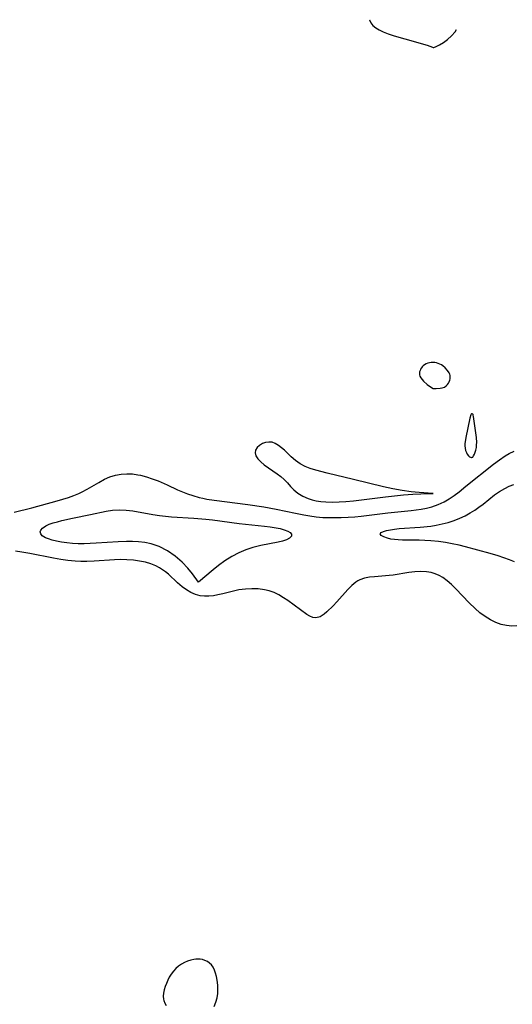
# Model space of a CAD drawing. Header units: metres. Extents: x 1073367 to 1082519, y 1569854 to 1574957.
# Tile 546 of 656: x 1077313 to 1077439, y 1574703 to 1574954. Entities that reach past the tile are written whole.
import ezdxf

# ---------------------------------------------------------------- set-up
doc = ezdxf.new("R2010")
doc.units = ezdxf.units.M
doc.layers.add('CGG_CurvaNivelLidar_v1', color=253, linetype='Continuous', lineweight=30)

msp = doc.modelspace()

# ---------------------------------------------------------------- linework, layer by layer
at = {"layer": 'CGG_CurvaNivelLidar_v1'}
for p, q in [((1077402.2242, 1574954.3804, 68), (1077402.2266, 1574954.3583, 68)), ((1077402.2266, 1574954.3583, 68), (1077402.5693, 1574953.6084, 68)), ((1077402.5693, 1574953.6084, 68), (1077403.1317, 1574952.9364, 68)), ((1077403.1317, 1574952.9364, 68), (1077403.8647, 1574952.3317, 68)), ((1077403.8647, 1574952.3317, 68), (1077404.7303, 1574951.7879, 68)), ((1077404.7303, 1574951.7879, 68), (1077405.7192, 1574951.2972, 68)), ((1077424.1126, 1574951.2695, 68), (1077424.4684, 1574951.8513, 68)), ((1077405.7192, 1574951.2972, 68), (1077407.0124, 1574950.7926, 68)), ((1077407.0124, 1574950.7926, 68), (1077408.5184, 1574950.2923, 68)), ((1077408.5184, 1574950.2923, 68), (1077411.3005, 1574949.4662, 68)), ((1077411.3005, 1574949.4662, 68), (1077416.9853, 1574947.8519, 68)), ((1077421.1652, 1574948.5442, 68), (1077422.2225, 1574949.322, 68)), ((1077422.2225, 1574949.322, 68), (1077423.2338, 1574950.2448, 68)), ((1077423.2338, 1574950.2448, 68), (1077424.1126, 1574951.2695, 68)), ((1077416.9853, 1574947.8519, 68), (1077418.3643, 1574947.3735, 68)), ((1077418.3643, 1574947.3735, 68), (1077418.5, 1574947.272, 68)), ((1077418.5, 1574947.272, 68), (1077418.7122, 1574947.2996, 68)), ((1077418.7122, 1574947.2996, 68), (1077419.3028, 1574947.5282, 68)), ((1077419.3028, 1574947.5282, 68), (1077420.1576, 1574947.9448, 68)), ((1077420.1576, 1574947.9448, 68), (1077421.1652, 1574948.5442, 68)), ((1077415.9923, 1574866.044, 68), (1077415.7276, 1574865.7734, 68)), ((1077416.3403, 1574866.2965, 68), (1077415.9923, 1574866.044, 68)), ((1077416.7292, 1574866.4997, 68), (1077416.3403, 1574866.2965, 68)), ((1077417.1463, 1574866.6595, 68), (1077416.7292, 1574866.4997, 68)), ((1077417.5819, 1574866.7769, 68), (1077417.1463, 1574866.6595, 68)), ((1077418.0289, 1574866.8481, 68), (1077417.5819, 1574866.7769, 68)), ((1077418.4813, 1574866.8648, 68), (1077418.0289, 1574866.8481, 68)), ((1077418.9196, 1574866.8213, 68), (1077418.4813, 1574866.8648, 68)), ((1077419.3552, 1574866.7279, 68), (1077418.9196, 1574866.8213, 68)), ((1077420.2048, 1574866.4248, 68), (1077419.3552, 1574866.7279, 68)), ((1077420.6101, 1574866.2222, 68), (1077420.2048, 1574866.4248, 68)), ((1077420.9944, 1574865.9841, 68), (1077420.6101, 1574866.2222, 68)), ((1077421.6274, 1574865.457, 68), (1077420.9944, 1574865.9841, 68)), ((1077415.0634, 1574864.436, 68), (1077415.0097, 1574864.0783, 68)), ((1077415.0097, 1574864.0783, 68), (1077415.0206, 1574863.7246, 68)), ((1077415.0206, 1574863.7246, 68), (1077415.1214, 1574863.3495, 68)), ((1077415.1685, 1574864.7914, 68), (1077415.0634, 1574864.436, 68)), ((1077415.3165, 1574865.1378, 68), (1077415.1685, 1574864.7914, 68)), ((1077415.5031, 1574865.468, 68), (1077415.3165, 1574865.1378, 68)), ((1077415.7276, 1574865.7734, 68), (1077415.5031, 1574865.468, 68)), ((1077422.1703, 1574864.849, 68), (1077421.6274, 1574865.457, 68)), ((1077422.6001, 1574864.1909, 68), (1077422.1703, 1574864.849, 68)), ((1077422.7541, 1574863.8474, 68), (1077422.6001, 1574864.1909, 68)), ((1077422.8508, 1574863.4948, 68), (1077422.7541, 1574863.8474, 68)), ((1077422.8779, 1574863.1088, 68), (1077422.8508, 1574863.4948, 68)), ((1077415.1214, 1574863.3495, 68), (1077415.3423, 1574862.9467, 68)), ((1077415.3423, 1574862.9467, 68), (1077415.6689, 1574862.5197, 68)), ((1077415.6689, 1574862.5197, 68), (1077416.0714, 1574862.0864, 68)), ((1077416.0714, 1574862.0864, 68), (1077416.9876, 1574861.2708, 68)), ((1077416.9876, 1574861.2708, 68), (1077417.8755, 1574860.6142, 68)), ((1077421.3763, 1574860.5983, 68), (1077421.813, 1574860.871, 68)), ((1077421.813, 1574860.871, 68), (1077422.1684, 1574861.2035, 68)), ((1077422.1684, 1574861.2035, 68), (1077422.4317, 1574861.5676, 68)), ((1077422.4317, 1574861.5676, 68), (1077422.6088, 1574861.9409, 68)), ((1077422.6088, 1574861.9409, 68), (1077422.7449, 1574862.3261, 68)), ((1077422.7449, 1574862.3261, 68), (1077422.8378, 1574862.7174, 68)), ((1077422.8378, 1574862.7174, 68), (1077422.8779, 1574863.1088, 68)), ((1077417.8755, 1574860.6142, 68), (1077418.5, 1574860.2017, 68)), ((1077418.5, 1574860.2017, 68), (1077419.2502, 1574860.1771, 68)), ((1077419.2502, 1574860.1771, 68), (1077420.2929, 1574860.2713, 68)), ((1077420.2929, 1574860.2713, 68), (1077420.8507, 1574860.3972, 68)), ((1077420.8507, 1574860.3972, 68), (1077421.3763, 1574860.5983, 68)), ((1077428.1534, 1574853.5051, 68), (1077427.9166, 1574852.6271, 68)), ((1077428.2451, 1574853.6596, 68), (1077428.1534, 1574853.5051, 68)), ((1077428.3536, 1574853.7332, 68), (1077428.2451, 1574853.6596, 68)), ((1077428.475, 1574853.7414, 68), (1077428.3536, 1574853.7332, 68)), ((1077428.6445, 1574853.6428, 68), (1077428.475, 1574853.7414, 68)), ((1077428.721, 1574853.5433, 68), (1077428.6445, 1574853.6428, 68)), ((1077428.7814, 1574853.4169, 68), (1077428.721, 1574853.5433, 68)), ((1077428.86, 1574853.0691, 68), (1077428.7814, 1574853.4169, 68)), ((1077427.9166, 1574852.6271, 68), (1077426.8781, 1574847.6688, 68)), ((1077429.5916, 1574847.6797, 68), (1077428.86, 1574853.0691, 68)), ((1077374.8913, 1574846.1457, 68), (1077374.1334, 1574845.6928, 68)), ((1077375.6644, 1574846.4246, 68), (1077374.8913, 1574846.1457, 68)), ((1077376.4877, 1574846.5465, 68), (1077375.6644, 1574846.4246, 68)), ((1077377.3313, 1574846.4724, 68), (1077376.4877, 1574846.5465, 68)), ((1077378.1641, 1574846.1768, 68), (1077377.3313, 1574846.4724, 68)), ((1077378.986, 1574845.6937, 68), (1077378.1641, 1574846.1768, 68)), ((1077426.6412, 1574846.1175, 68), (1077426.6333, 1574845.5555, 68)), ((1077426.8781, 1574847.6688, 68), (1077426.6412, 1574846.1175, 68)), ((1077429.5587, 1574845.1391, 68), (1077429.6295, 1574845.8048, 68)), ((1077429.6541, 1574846.4698, 68), (1077429.5916, 1574847.6797, 68)), ((1077429.6295, 1574845.8048, 68), (1077429.6541, 1574846.4698, 68)), ((1077373.1296, 1574844.4802, 68), (1077373.0111, 1574843.7813, 68)), ((1077373.0111, 1574843.7813, 68), (1077373.2318, 1574843.0376, 68)), ((1077373.5269, 1574845.1266, 68), (1077373.1296, 1574844.4802, 68)), ((1077374.1334, 1574845.6928, 68), (1077373.5269, 1574845.1266, 68)), ((1077379.7945, 1574845.0674, 68), (1077378.986, 1574845.6937, 68)), ((1077380.4909, 1574844.4354, 68), (1077379.7945, 1574845.0674, 68)), ((1077382.2263, 1574842.7575, 68), (1077380.4909, 1574844.4354, 68)), ((1077426.6333, 1574845.5555, 68), (1077426.691, 1574844.9737, 68)), ((1077426.691, 1574844.9737, 68), (1077426.8148, 1574844.4027, 68)), ((1077426.8148, 1574844.4027, 68), (1077427.0027, 1574843.8721, 68)), ((1077427.0027, 1574843.8721, 68), (1077427.2505, 1574843.4102, 68)), ((1077427.2505, 1574843.4102, 68), (1077427.5244, 1574843.0637, 68)), ((1077428.8565, 1574843.0429, 68), (1077429.0657, 1574843.4314, 68)), ((1077429.0657, 1574843.4314, 68), (1077429.2666, 1574843.9259, 68)), ((1077429.2666, 1574843.9259, 68), (1077429.4366, 1574844.5019, 68)), ((1077429.4366, 1574844.5019, 68), (1077429.5587, 1574845.1391, 68)), ((1077436.9475, 1574843.0418, 67.5), (1077437.9775, 1574843.6398, 67.5)), ((1077437.9775, 1574843.6398, 67.5), (1077439.2449, 1574844.2081, 67.5)), ((1077373.2318, 1574843.0376, 68), (1077373.7415, 1574842.2774, 68)), ((1077373.7415, 1574842.2774, 68), (1077374.4673, 1574841.5121, 68)), ((1077374.4673, 1574841.5121, 68), (1077375.3488, 1574840.7516, 68)), ((1077375.3488, 1574840.7516, 68), (1077376.4388, 1574839.9282, 68)), ((1077383.3327, 1574841.7944, 68), (1077382.2263, 1574842.7575, 68)), ((1077384.546, 1574840.9412, 68), (1077383.3327, 1574841.7944, 68)), ((1077385.7721, 1574840.309, 68), (1077384.546, 1574840.9412, 68)), ((1077426.9002, 1574835.275, 67.5), (1077433.9793, 1574840.9174, 67.5)), ((1077427.5244, 1574843.0637, 68), (1077427.8145, 1574842.8104, 68)), ((1077427.8145, 1574842.8104, 68), (1077428.0914, 1574842.6582, 68)), ((1077428.0914, 1574842.6582, 68), (1077428.2849, 1574842.6078, 68)), ((1077428.2849, 1574842.6078, 68), (1077428.4276, 1574842.611, 68)), ((1077428.4276, 1574842.611, 68), (1077428.5, 1574842.6589, 68)), ((1077428.5, 1574842.6589, 68), (1077428.6149, 1574842.7256, 68)), ((1077428.6149, 1574842.7256, 68), (1077428.8565, 1574843.0429, 68)), ((1077433.9793, 1574840.9174, 67.5), (1077435.4573, 1574842.0308, 67.5)), ((1077435.4573, 1574842.0308, 67.5), (1077436.9475, 1574843.0418, 67.5)), ((1077337.3326, 1574838.1053, 67.5), (1077338.7833, 1574838.3807, 67.5)), ((1077338.7833, 1574838.3807, 67.5), (1077340.1959, 1574838.4625, 67.5)), ((1077340.1959, 1574838.4625, 67.5), (1077341.6259, 1574838.3887, 67.5)), ((1077341.6259, 1574838.3887, 67.5), (1077343.0648, 1574838.1849, 67.5)), ((1077376.4388, 1574839.9282, 68), (1077378.6039, 1574838.4287, 68)), ((1077378.6039, 1574838.4287, 68), (1077379.5741, 1574837.7195, 68)), ((1077387.0955, 1574839.7921, 68), (1077385.7721, 1574840.309, 68)), ((1077388.4934, 1574839.3504, 68), (1077387.0955, 1574839.7921, 68)), ((1077391.4448, 1574838.5735, 68), (1077388.4934, 1574839.3504, 68)), ((1077398.1348, 1574837.0049, 68), (1077391.4448, 1574838.5735, 68)), ((1077330.0787, 1574834.4807, 67.5), (1077333.0487, 1574836.2525, 67.5)), ((1077333.0487, 1574836.2525, 67.5), (1077334.5418, 1574837.0624, 67.5)), ((1077334.5418, 1574837.0624, 67.5), (1077335.9165, 1574837.6573, 67.5)), ((1077335.9165, 1574837.6573, 67.5), (1077337.3326, 1574838.1053, 67.5)), ((1077343.0648, 1574838.1849, 67.5), (1077343.6859, 1574838.0617, 67.5)), ((1077343.6859, 1574838.0617, 67.5), (1077345.2051, 1574837.677, 67.5)), ((1077345.2051, 1574837.677, 67.5), (1077346.7154, 1574837.1933, 67.5)), ((1077346.7154, 1574837.1933, 67.5), (1077348.2122, 1574836.6295, 67.5)), ((1077348.2122, 1574836.6295, 67.5), (1077350.5196, 1574835.6178, 67.5)), ((1077379.5741, 1574837.7195, 68), (1077380.456, 1574836.9648, 68)), ((1077380.456, 1574836.9648, 68), (1077381.2695, 1574836.095, 68)), ((1077381.2695, 1574836.095, 68), (1077382.0371, 1574835.1963, 68)), ((1077405.8298, 1574835.0858, 68), (1077398.1348, 1574837.0049, 68)), ((1077326.6935, 1574832.8985, 67.5), (1077327.94, 1574833.408, 67.5)), ((1077327.94, 1574833.408, 67.5), (1077328.8082, 1574833.8102, 67.5)), ((1077328.8082, 1574833.8102, 67.5), (1077330.0787, 1574834.4807, 67.5)), ((1077350.5196, 1574835.6178, 67.5), (1077353.132, 1574834.3618, 67.5)), ((1077353.132, 1574834.3618, 67.5), (1077354.4186, 1574833.8021, 67.5)), ((1077354.4186, 1574833.8021, 67.5), (1077355.733, 1574833.2968, 67.5)), ((1077355.733, 1574833.2968, 67.5), (1077357.0741, 1574832.8546, 67.5)), ((1077382.0371, 1574835.1963, 68), (1077382.8683, 1574834.3279, 68)), ((1077382.8683, 1574834.3279, 68), (1077383.9431, 1574833.4789, 68)), ((1077383.9431, 1574833.4789, 68), (1077385.1867, 1574832.7444, 68)), ((1077408.224, 1574834.5609, 68), (1077405.8298, 1574835.0858, 68)), ((1077410.5883, 1574834.1342, 68), (1077408.224, 1574834.5609, 68)), ((1077412.897, 1574833.8297, 68), (1077410.5883, 1574834.1342, 68)), ((1077410.9105, 1574833.0545, 68), (1077413.2997, 1574833.2362, 68)), ((1077414.9307, 1574833.6408, 68), (1077412.897, 1574833.8297, 68)), ((1077413.2997, 1574833.2362, 68), (1077415.3758, 1574833.3521, 68)), ((1077418.4514, 1574833.4116, 68), (1077414.9307, 1574833.6408, 68)), ((1077415.3758, 1574833.3521, 68), (1077418.1009, 1574833.4231, 68)), ((1077418.1009, 1574833.4231, 68), (1077418.5, 1574833.381, 68)), ((1077418.5169, 1574833.3932, 68), (1077418.4514, 1574833.4116, 68)), ((1077418.5, 1574833.381, 68), (1077418.5169, 1574833.3932, 68)), ((1077423.9255, 1574832.9158, 67.5), (1077425.1658, 1574833.8592, 67.5)), ((1077425.1658, 1574833.8592, 67.5), (1077426.9002, 1574835.275, 67.5)), ((1077434.2058, 1574833.0242, 67), (1077435.492, 1574833.9283, 67)), ((1077435.492, 1574833.9283, 67), (1077436.8188, 1574834.7202, 67)), ((1077436.8188, 1574834.7202, 67), (1077437.9449, 1574835.2658, 67)), ((1077437.9449, 1574835.2658, 67), (1077439.1038, 1574835.6839, 67)), ((1077315.9655, 1574829.7892, 67.5), (1077322.3719, 1574831.505, 67.5)), ((1077322.3719, 1574831.505, 67.5), (1077325.2778, 1574832.3921, 67.5)), ((1077325.2778, 1574832.3921, 67.5), (1077326.6935, 1574832.8985, 67.5)), ((1077357.0741, 1574832.8546, 67.5), (1077358.6853, 1574832.4216, 67.5)), ((1077358.6853, 1574832.4216, 67.5), (1077359.6712, 1574832.1989, 67.5)), ((1077359.6712, 1574832.1989, 67.5), (1077360.6659, 1574832.0012, 67.5)), ((1077360.6659, 1574832.0012, 67.5), (1077362.5313, 1574831.6899, 67.5)), ((1077362.5313, 1574831.6899, 67.5), (1077371.1429, 1574830.5745, 67.5)), ((1077385.1867, 1574832.7444, 68), (1077386.5667, 1574832.138, 68)), ((1077386.5667, 1574832.138, 68), (1077387.5487, 1574831.8154, 68)), ((1077387.5487, 1574831.8154, 68), (1077388.5731, 1574831.5625, 68)), ((1077388.5731, 1574831.5625, 68), (1077389.8113, 1574831.3581, 68)), ((1077389.8113, 1574831.3581, 68), (1077391.0883, 1574831.2403, 68)), ((1077391.0883, 1574831.2403, 68), (1077392.7575, 1574831.1954, 68)), ((1077392.7575, 1574831.1954, 68), (1077394.4625, 1574831.2426, 68)), ((1077394.4625, 1574831.2426, 68), (1077396.1933, 1574831.3585, 68)), ((1077396.1933, 1574831.3585, 68), (1077398.161, 1574831.5504, 68)), ((1077398.161, 1574831.5504, 68), (1077406.3536, 1574832.5762, 68)), ((1077406.3536, 1574832.5762, 68), (1077410.9105, 1574833.0545, 68)), ((1077419.7672, 1574830.5563, 67.5), (1077421.2997, 1574831.2659, 67.5)), ((1077421.2997, 1574831.2659, 67.5), (1077422.6396, 1574832.0427, 67.5)), ((1077422.6396, 1574832.0427, 67.5), (1077423.9255, 1574832.9158, 67.5)), ((1077430.231, 1574829.926, 67), (1077431.2991, 1574830.715, 67)), ((1077431.2991, 1574830.715, 67), (1077434.2058, 1574833.0242, 67)), ((1077311.4033, 1574828.6271, 67.5), (1077315.9655, 1574829.7892, 67.5)), ((1077330.9129, 1574828.073, 67), (1077334.8988, 1574828.8592, 67)), ((1077334.8988, 1574828.8592, 67), (1077336.5914, 1574829.127, 67)), ((1077336.5914, 1574829.127, 67), (1077338.2779, 1574829.2542, 67)), ((1077338.2779, 1574829.2542, 67), (1077340.0149, 1574829.1805, 67)), ((1077340.0149, 1574829.1805, 67), (1077341.7631, 1574828.9516, 67)), ((1077341.7631, 1574828.9516, 67), (1077346.9002, 1574828.027, 67)), ((1077371.1429, 1574830.5745, 67.5), (1077375.2097, 1574829.9925, 67.5)), ((1077375.2097, 1574829.9925, 67.5), (1077378.358, 1574829.4451, 67.5)), ((1077378.358, 1574829.4451, 67.5), (1077383.3093, 1574828.3696, 67.5)), ((1077383.3093, 1574828.3696, 67.5), (1077385.4554, 1574827.9368, 67.5)), ((1077400.117, 1574827.6107, 67.5), (1077406.9711, 1574828.4431, 67.5)), ((1077406.9711, 1574828.4431, 67.5), (1077412.9197, 1574829.0517, 67.5)), ((1077412.9197, 1574829.0517, 67.5), (1077415.4243, 1574829.3882, 67.5)), ((1077415.4243, 1574829.3882, 67.5), (1077416.8119, 1574829.6524, 67.5)), ((1077416.8119, 1574829.6524, 67.5), (1077418.1692, 1574829.9982, 67.5)), ((1077418.1692, 1574829.9982, 67.5), (1077419.7672, 1574830.5563, 67.5)), ((1077426.696, 1574827.7312, 67), (1077427.9874, 1574828.4611, 67)), ((1077427.9874, 1574828.4611, 67), (1077429.1257, 1574829.1734, 67)), ((1077429.1257, 1574829.1734, 67), (1077430.231, 1574829.926, 67)), ((1077320.3958, 1574825.5438, 67), (1077321.3923, 1574825.8956, 67)), ((1077321.3923, 1574825.8956, 67), (1077322.473, 1574826.2138, 67)), ((1077322.473, 1574826.2138, 67), (1077323.6285, 1574826.5112, 67)), ((1077323.6285, 1574826.5112, 67), (1077326.3338, 1574827.1219, 67)), ((1077326.3338, 1574827.1219, 67), (1077330.9129, 1574828.073, 67)), ((1077346.9002, 1574828.027, 67), (1077348.5852, 1574827.7689, 67)), ((1077348.5852, 1574827.7689, 67), (1077350.1233, 1574827.5862, 67)), ((1077350.1233, 1574827.5862, 67), (1077351.6711, 1574827.455, 67)), ((1077351.6711, 1574827.455, 67), (1077357.3242, 1574827.1448, 67)), ((1077357.3242, 1574827.1448, 67), (1077360.4039, 1574826.8673, 67)), ((1077360.4039, 1574826.8673, 67), (1077362.1364, 1574826.665, 67)), ((1077362.1364, 1574826.665, 67), (1077368.9735, 1574825.7616, 67)), ((1077368.9735, 1574825.7616, 67), (1077375.4233, 1574825.1018, 67)), ((1077385.4554, 1574827.9368, 67.5), (1077387.0277, 1574827.668, 67.5)), ((1077387.0277, 1574827.668, 67.5), (1077388.6066, 1574827.4581, 67.5)), ((1077388.6066, 1574827.4581, 67.5), (1077390.3402, 1574827.3112, 67.5)), ((1077390.3402, 1574827.3112, 67.5), (1077392.0815, 1574827.2379, 67.5)), ((1077392.0815, 1574827.2379, 67.5), (1077395.0221, 1574827.2457, 67.5)), ((1077395.0221, 1574827.2457, 67.5), (1077396.769, 1574827.3244, 67.5)), ((1077396.769, 1574827.3244, 67.5), (1077398.5154, 1574827.4533, 67.5)), ((1077398.5154, 1574827.4533, 67.5), (1077400.117, 1574827.6107, 67.5)), ((1077420.8358, 1574825.6205, 67), (1077422.381, 1574826.0179, 67)), ((1077422.381, 1574826.0179, 67), (1077423.8936, 1574826.4995, 67)), ((1077423.8936, 1574826.4995, 67), (1077425.361, 1574827.0808, 67)), ((1077425.361, 1574827.0808, 67), (1077426.696, 1574827.7312, 67)), ((1077318.0782, 1574823.5841, 67), (1077318.2261, 1574824.0791, 67)), ((1077318.2163, 1574823.0938, 67), (1077318.0782, 1574823.5841, 67)), ((1077318.2261, 1574824.0791, 67), (1077318.6285, 1574824.5572, 67)), ((1077318.6285, 1574824.5572, 67), (1077319.53, 1574825.1551, 67)), ((1077319.53, 1574825.1551, 67), (1077320.3958, 1574825.5438, 67)), ((1077375.4233, 1574825.1018, 67), (1077376.8945, 1574824.9142, 67)), ((1077376.8945, 1574824.9142, 67), (1077378.3959, 1574824.6624, 67)), ((1077378.3959, 1574824.6624, 67), (1077379.3986, 1574824.4416, 67)), ((1077379.3986, 1574824.4416, 67), (1077380.4667, 1574824.1443, 67)), ((1077380.4667, 1574824.1443, 67), (1077381.3519, 1574823.8127, 67)), ((1077381.3519, 1574823.8127, 67), (1077381.9976, 1574823.4452, 67)), ((1077381.9976, 1574823.4452, 67), (1077382.332, 1574823.0386, 67)), ((1077404.9958, 1574823.101, 67), (1077405.2312, 1574823.414, 67)), ((1077405.2312, 1574823.414, 67), (1077405.7924, 1574823.6991, 67)), ((1077405.7924, 1574823.6991, 67), (1077406.6091, 1574823.9518, 67)), ((1077406.6091, 1574823.9518, 67), (1077407.6244, 1574824.1665, 67)), ((1077407.6244, 1574824.1665, 67), (1077408.6286, 1574824.3168, 67)), ((1077408.6286, 1574824.3168, 67), (1077409.8614, 1574824.4441, 67)), ((1077409.8614, 1574824.4441, 67), (1077415.2107, 1574824.786, 67)), ((1077415.2107, 1574824.786, 67), (1077417.9056, 1574825.0715, 67)), ((1077417.9056, 1574825.0715, 67), (1077419.2693, 1574825.2961, 67)), ((1077419.2693, 1574825.2961, 67), (1077420.8358, 1574825.6205, 67)), ((1077318.6118, 1574822.6333, 67), (1077318.2163, 1574823.0938, 67)), ((1077319.4202, 1574822.1203, 67), (1077318.6118, 1574822.6333, 67)), ((1077320.2018, 1574821.791, 67), (1077319.4202, 1574822.1203, 67)), ((1077321.104, 1574821.5047, 67), (1077320.2018, 1574821.791, 67)), ((1077322.2685, 1574821.2245, 67), (1077321.104, 1574821.5047, 67)), ((1077323.5325, 1574820.9946, 67), (1077322.2685, 1574821.2245, 67)), ((1077324.8712, 1574820.8116, 67), (1077323.5325, 1574820.9946, 67)), ((1077326.3156, 1574820.6724, 67), (1077324.8712, 1574820.8116, 67)), ((1077327.8036, 1574820.5949, 67), (1077326.3156, 1574820.6724, 67)), ((1077332.3793, 1574820.7078, 67), (1077329.3222, 1574820.5878, 67)), ((1077338.0288, 1574821.0532, 67), (1077332.3793, 1574820.7078, 67)), ((1077340.16, 1574821.1214, 67), (1077338.0288, 1574821.0532, 67)), ((1077341.6996, 1574821.1277, 67), (1077340.16, 1574821.1214, 67)), ((1077343.2231, 1574821.0858, 67), (1077341.6996, 1574821.1277, 67)), ((1077344.7968, 1574820.925, 67), (1077343.2231, 1574821.0858, 67)), ((1077346.468, 1574820.5616, 67), (1077344.7968, 1574820.925, 67)), ((1077378.8703, 1574820.974, 67), (1077374.4959, 1574820.1686, 67)), ((1077380.0303, 1574821.2537, 67), (1077378.8703, 1574820.974, 67)), ((1077381.0102, 1574821.5918, 67), (1077380.0303, 1574821.2537, 67)), ((1077381.802, 1574822.0418, 67), (1077381.0102, 1574821.5918, 67)), ((1077382.2678, 1574822.5419, 67), (1077381.802, 1574822.0418, 67)), ((1077382.332, 1574823.0386, 67), (1077382.2678, 1574822.5419, 67)), ((1077405.2085, 1574822.7025, 67), (1077404.9958, 1574823.101, 67)), ((1077405.8682, 1574822.3102, 67), (1077405.2085, 1574822.7025, 67)), ((1077406.8687, 1574821.9659, 67), (1077405.8682, 1574822.3102, 67)), ((1077407.6838, 1574821.7835, 67), (1077406.8687, 1574821.9659, 67)), ((1077408.5928, 1574821.6481, 67), (1077407.6838, 1574821.7835, 67)), ((1077409.6045, 1574821.561, 67), (1077408.5928, 1574821.6481, 67)), ((1077410.68, 1574821.514, 67), (1077409.6045, 1574821.561, 67)), ((1077414.9096, 1574821.4659, 67), (1077410.68, 1574821.514, 67)), ((1077416.3868, 1574821.4285, 67), (1077414.9096, 1574821.4659, 67)), ((1077417.9546, 1574821.3402, 67), (1077416.3868, 1574821.4285, 67)), ((1077419.8982, 1574821.1348, 67), (1077417.9546, 1574821.3402, 67)), ((1077421.6552, 1574820.8746, 67), (1077419.8982, 1574821.1348, 67)), ((1077423.4095, 1574820.5547, 67), (1077421.6552, 1574820.8746, 67)), ((1077313.356, 1574818.4293, 67.5), (1077311.7601, 1574818.646, 67.5)), ((1077315.4473, 1574818.0725, 67.5), (1077313.356, 1574818.4293, 67.5)), ((1077329.3222, 1574820.5878, 67), (1077327.8036, 1574820.5949, 67)), ((1077348.4574, 1574819.8637, 67), (1077346.468, 1574820.5616, 67)), ((1077350.6012, 1574818.7593, 67), (1077348.4574, 1574819.8637, 67)), ((1077352.6039, 1574817.3873, 67), (1077350.6012, 1574818.7593, 67)), ((1077368.8798, 1574818.2618, 67), (1077367.0306, 1574817.2801, 67)), ((1077370.653, 1574819.0255, 67), (1077368.8798, 1574818.2618, 67)), ((1077372.3922, 1574819.624, 67), (1077370.653, 1574819.0255, 67)), ((1077374.4959, 1574820.1686, 67), (1077372.3922, 1574819.624, 67)), ((1077425.1554, 1574820.1795, 67), (1077423.4095, 1574820.5547, 67)), ((1077426.7515, 1574819.79, 67), (1077425.1554, 1574820.1795, 67)), ((1077429.9255, 1574818.9616, 67), (1077426.7515, 1574819.79, 67)), ((1077433.0686, 1574818.0974, 67), (1077429.9255, 1574818.9616, 67)), ((1077321.489, 1574816.9125, 67.5), (1077315.4473, 1574818.0725, 67.5)), ((1077323.3168, 1574816.5883, 67.5), (1077321.489, 1574816.9125, 67.5)), ((1077325.1504, 1574816.3106, 67.5), (1077323.3168, 1574816.5883, 67.5)), ((1077326.9885, 1574816.1106, 67.5), (1077325.1504, 1574816.3106, 67.5)), ((1077328.4906, 1574816.0284, 67.5), (1077326.9885, 1574816.1106, 67.5)), ((1077329.9961, 1574816.0302, 67.5), (1077328.4906, 1574816.0284, 67.5)), ((1077331.8371, 1574816.1206, 67.5), (1077329.9961, 1574816.0302, 67.5)), ((1077337.0275, 1574816.5013, 67.5), (1077331.8371, 1574816.1206, 67.5)), ((1077338.5364, 1574816.5446, 67.5), (1077337.0275, 1574816.5013, 67.5)), ((1077340.2349, 1574816.5126, 67.5), (1077338.5364, 1574816.5446, 67.5)), ((1077341.9106, 1574816.3849, 67.5), (1077340.2349, 1574816.5126, 67.5)), ((1077343.4529, 1574816.1693, 67.5), (1077341.9106, 1574816.3849, 67.5)), ((1077344.9539, 1574815.8541, 67.5), (1077343.4529, 1574816.1693, 67.5)), ((1077346.3366, 1574815.4486, 67.5), (1077344.9539, 1574815.8541, 67.5)), ((1077354.3818, 1574815.8537, 67), (1077352.6039, 1574817.3873, 67)), ((1077355.8259, 1574814.3306, 67), (1077354.3818, 1574815.8537, 67)), ((1077365.2641, 1574816.1742, 67), (1077363.6263, 1574815.0083, 67)), ((1077367.0306, 1574817.2801, 67), (1077365.2641, 1574816.1742, 67)), ((1077435.1186, 1574817.4755, 67), (1077433.0686, 1574818.0974, 67)), ((1077436.5957, 1574816.9845, 67), (1077435.1186, 1574817.4755, 67)), ((1077438.043, 1574816.4551, 67), (1077436.5957, 1574816.9845, 67)), ((1077439.3093, 1574815.9416, 67), (1077438.043, 1574816.4551, 67)), ((1077347.6539, 1574814.9191, 67.5), (1077346.3366, 1574815.4486, 67.5)), ((1077348.5273, 1574814.4631, 67.5), (1077347.6539, 1574814.9191, 67.5)), ((1077349.3586, 1574813.9395, 67.5), (1077348.5273, 1574814.4631, 67.5)), ((1077350.1223, 1574813.376, 67.5), (1077349.3586, 1574813.9395, 67.5)), ((1077350.8528, 1574812.7694, 67.5), (1077350.1223, 1574813.376, 67.5)), ((1077356.9773, 1574812.9138, 67), (1077355.8259, 1574814.3306, 67)), ((1077362.2882, 1574813.9583, 67), (1077358.5, 1574810.7635, 67)), ((1077363.6263, 1574815.0083, 67), (1077362.2882, 1574813.9583, 67)), ((1077412.3057, 1574813.2527, 67.5), (1077408.3309, 1574812.5729, 67.5)), ((1077413.824, 1574813.4418, 67.5), (1077412.3057, 1574813.2527, 67.5)), ((1077415.3349, 1574813.5185, 67.5), (1077413.824, 1574813.4418, 67.5)), ((1077416.8226, 1574813.4448, 67.5), (1077415.3349, 1574813.5185, 67.5)), ((1077417.9854, 1574813.2468, 67.5), (1077416.8226, 1574813.4448, 67.5)), ((1077419.0357, 1574812.9317, 67.5), (1077417.9854, 1574813.2468, 67.5)), ((1077353.1804, 1574810.6087, 67.5), (1077350.8528, 1574812.7694, 67.5)), ((1077354.3626, 1574809.5839, 67.5), (1077353.1804, 1574810.6087, 67.5)), ((1077358.5, 1574810.7635, 67), (1077356.9773, 1574812.9138, 67)), ((1077398.7155, 1574810.7509, 67.5), (1077397.6887, 1574809.9112, 67.5)), ((1077399.2716, 1574811.1044, 67.5), (1077398.7155, 1574810.7509, 67.5)), ((1077399.7894, 1574811.3689, 67.5), (1077399.2716, 1574811.1044, 67.5)), ((1077400.9716, 1574811.7847, 67.5), (1077399.7894, 1574811.3689, 67.5)), ((1077402.2059, 1574812.0301, 67.5), (1077400.9716, 1574811.7847, 67.5)), ((1077403.4966, 1574812.17, 67.5), (1077402.2059, 1574812.0301, 67.5)), ((1077407.2602, 1574812.4427, 67.5), (1077403.4966, 1574812.17, 67.5)), ((1077408.3309, 1574812.5729, 67.5), (1077407.2602, 1574812.4427, 67.5)), ((1077420.0123, 1574812.5091, 67.5), (1077419.0357, 1574812.9317, 67.5)), ((1077420.9478, 1574811.9779, 67.5), (1077420.0123, 1574812.5091, 67.5)), ((1077422.1098, 1574811.1343, 67.5), (1077420.9478, 1574811.9779, 67.5)), ((1077423.2173, 1574810.1629, 67.5), (1077422.1098, 1574811.1343, 67.5)), ((1077355.4461, 1574808.7953, 67.5), (1077354.3626, 1574809.5839, 67.5)), ((1077356.5831, 1574808.1306, 67.5), (1077355.4461, 1574808.7953, 67.5)), ((1077357.7688, 1574807.6167, 67.5), (1077356.5831, 1574808.1306, 67.5)), ((1077367.4834, 1574808.4738, 67.5), (1077364.7154, 1574807.7664, 67.5)), ((1077368.8875, 1574808.7716, 67.5), (1077367.4834, 1574808.4738, 67.5)), ((1077370.5385, 1574808.9869, 67.5), (1077368.8875, 1574808.7716, 67.5)), ((1077372.2012, 1574809.0698, 67.5), (1077370.5385, 1574808.9869, 67.5)), ((1077373.7978, 1574809.0309, 67.5), (1077372.2012, 1574809.0698, 67.5)), ((1077375.3672, 1574808.8402, 67.5), (1077373.7978, 1574809.0309, 67.5)), ((1077376.629, 1574808.5376, 67.5), (1077375.3672, 1574808.8402, 67.5)), ((1077377.8464, 1574808.0995, 67.5), (1077376.629, 1574808.5376, 67.5)), ((1077379.0597, 1574807.5053, 67.5), (1077377.8464, 1574808.0995, 67.5)), ((1077396.7278, 1574808.9366, 67.5), (1077393.9223, 1574805.7578, 67.5)), ((1077397.6887, 1574809.9112, 67.5), (1077396.7278, 1574808.9366, 67.5)), ((1077424.2931, 1574809.1048, 67.5), (1077423.2173, 1574810.1629, 67.5)), ((1077427.7387, 1574805.4906, 67.5), (1077424.2931, 1574809.1048, 67.5)), ((1077359.0004, 1574807.2875, 67.5), (1077357.7688, 1574807.6167, 67.5)), ((1077360.0666, 1574807.1737, 67.5), (1077359.0004, 1574807.2875, 67.5)), ((1077361.1586, 1574807.1855, 67.5), (1077360.0666, 1574807.1737, 67.5)), ((1077362.3319, 1574807.3026, 67.5), (1077361.1586, 1574807.1855, 67.5)), ((1077363.5201, 1574807.503, 67.5), (1077362.3319, 1574807.3026, 67.5)), ((1077364.7154, 1574807.7664, 67.5), (1077363.5201, 1574807.503, 67.5)), ((1077380.2244, 1574806.8096, 67.5), (1077379.0597, 1574807.5053, 67.5)), ((1077381.3539, 1574806.056, 67.5), (1077380.2244, 1574806.8096, 67.5)), ((1077386.247, 1574802.5283, 67.5), (1077381.3539, 1574806.056, 67.5)), ((1077393.9223, 1574805.7578, 67.5), (1077392.9666, 1574804.7503, 67.5)), ((1077391.3582, 1574803.1672, 67.5), (1077390.6933, 1574802.6047, 67.5)), ((1077392.9666, 1574804.7503, 67.5), (1077391.3582, 1574803.1672, 67.5)), ((1077429.2169, 1574804.0595, 67.5), (1077427.7387, 1574805.4906, 67.5)), ((1077430.4758, 1574802.9806, 67.5), (1077429.2169, 1574804.0595, 67.5)), ((1077387.0197, 1574802.0832, 67.5), (1077386.247, 1574802.5283, 67.5)), ((1077387.7782, 1574801.7868, 67.5), (1077387.0197, 1574802.0832, 67.5)), ((1077388.5269, 1574801.685, 67.5), (1077387.7782, 1574801.7868, 67.5)), ((1077389.6193, 1574801.9464, 67.5), (1077388.5269, 1574801.685, 67.5)), ((1077390.6933, 1574802.6047, 67.5), (1077389.6193, 1574801.9464, 67.5)), ((1077431.788, 1574802.0025, 67.5), (1077430.4758, 1574802.9806, 67.5)), ((1077433.1538, 1574801.1499, 67.5), (1077431.788, 1574802.0025, 67.5)), ((1077434.5765, 1574800.4556, 67.5), (1077433.1538, 1574801.1499, 67.5)), ((1077435.8883, 1574800.0006, 67.5), (1077434.5765, 1574800.4556, 67.5)), ((1077437.2373, 1574799.7039, 67.5), (1077435.8883, 1574800.0006, 67.5)), ((1077438.6125, 1574799.5732, 67.5), (1077437.2373, 1574799.7039, 67.5)), ((1077439.9266, 1574799.6075, 67.5), (1077438.6125, 1574799.5732, 67.5)), ((1077353.4573, 1574712.7249, 68), (1077352.7595, 1574712.1063, 68)), ((1077354.2096, 1574713.2641, 68), (1077353.4573, 1574712.7249, 68)), ((1077354.957, 1574713.6819, 68), (1077354.2096, 1574713.2641, 68)), ((1077355.7371, 1574714.0204, 68), (1077354.957, 1574713.6819, 68)), ((1077356.537, 1574714.2807, 68), (1077355.7371, 1574714.0204, 68)), ((1077357.345, 1574714.4568, 68), (1077356.537, 1574714.2807, 68)), ((1077357.898, 1574714.5221, 68), (1077357.345, 1574714.4568, 68)), ((1077358.4461, 1574714.535, 68), (1077357.898, 1574714.5221, 68)), ((1077358.9909, 1574714.4886, 68), (1077358.4461, 1574714.535, 68)), ((1077359.5223, 1574714.3858, 68), (1077358.9909, 1574714.4886, 68)), ((1077360.181, 1574714.176, 68), (1077359.5223, 1574714.3858, 68)), ((1077360.7971, 1574713.8849, 68), (1077360.181, 1574714.176, 68)), ((1077361.3558, 1574713.5139, 68), (1077360.7971, 1574713.8849, 68)), ((1077361.8388, 1574713.0588, 68), (1077361.3558, 1574713.5139, 68)), ((1077362.2834, 1574712.4271, 68), (1077361.8388, 1574713.0588, 68)), ((1077351.5481, 1574710.6785, 68), (1077351.0789, 1574709.926, 68)), ((1077352.12, 1574711.4219, 68), (1077351.5481, 1574710.6785, 68)), ((1077352.7595, 1574712.1063, 68), (1077352.12, 1574711.4219, 68)), ((1077362.6283, 1574711.7036, 68), (1077362.2834, 1574712.4271, 68)), ((1077362.8977, 1574710.9133, 68), (1077362.6283, 1574711.7036, 68)), ((1077363.1098, 1574710.0761, 68), (1077362.8977, 1574710.9133, 68)), ((1077363.3642, 1574708.644, 68), (1077363.1098, 1574710.0761, 68)), ((1077350.0251, 1574707.5048, 68), (1077349.7878, 1574706.6814, 68)), ((1077350.3214, 1574708.327, 68), (1077350.0251, 1574707.5048, 68)), ((1077350.6722, 1574709.1378, 68), (1077350.3214, 1574708.327, 68)), ((1077351.0789, 1574709.926, 68), (1077350.6722, 1574709.1378, 68)), ((1077363.4619, 1574707.6873, 68), (1077363.3642, 1574708.644, 68)), ((1077363.5028, 1574706.7179, 68), (1077363.4619, 1574707.6873, 68)), ((1077349.6203, 1574705.8668, 68), (1077349.5412, 1574705.0719, 68)), ((1077349.5412, 1574705.0719, 68), (1077349.5781, 1574704.3095, 68)), ((1077349.7878, 1574706.6814, 68), (1077349.6203, 1574705.8668, 68)), ((1077363.3242, 1574704.6678, 68), (1077363.4819, 1574705.7372, 68)), ((1077363.4819, 1574705.7372, 68), (1077363.5028, 1574706.7179, 68)), ((1077349.5781, 1574704.3095, 68), (1077349.6431, 1574703.9797, 68)), ((1077349.6431, 1574703.9797, 68), (1077349.8972, 1574703.3099, 68)), ((1077349.8972, 1574703.3099, 68), (1077350.3001, 1574702.6733, 68)), ((1077362.5281, 1574702.4403, 68), (1077363.0012, 1574703.5388, 68)), ((1077363.0012, 1574703.5388, 68), (1077363.3242, 1574704.6678, 68))]:
    msp.add_line(p, q, dxfattribs=at)

doc.saveas('drawing.dxf')
